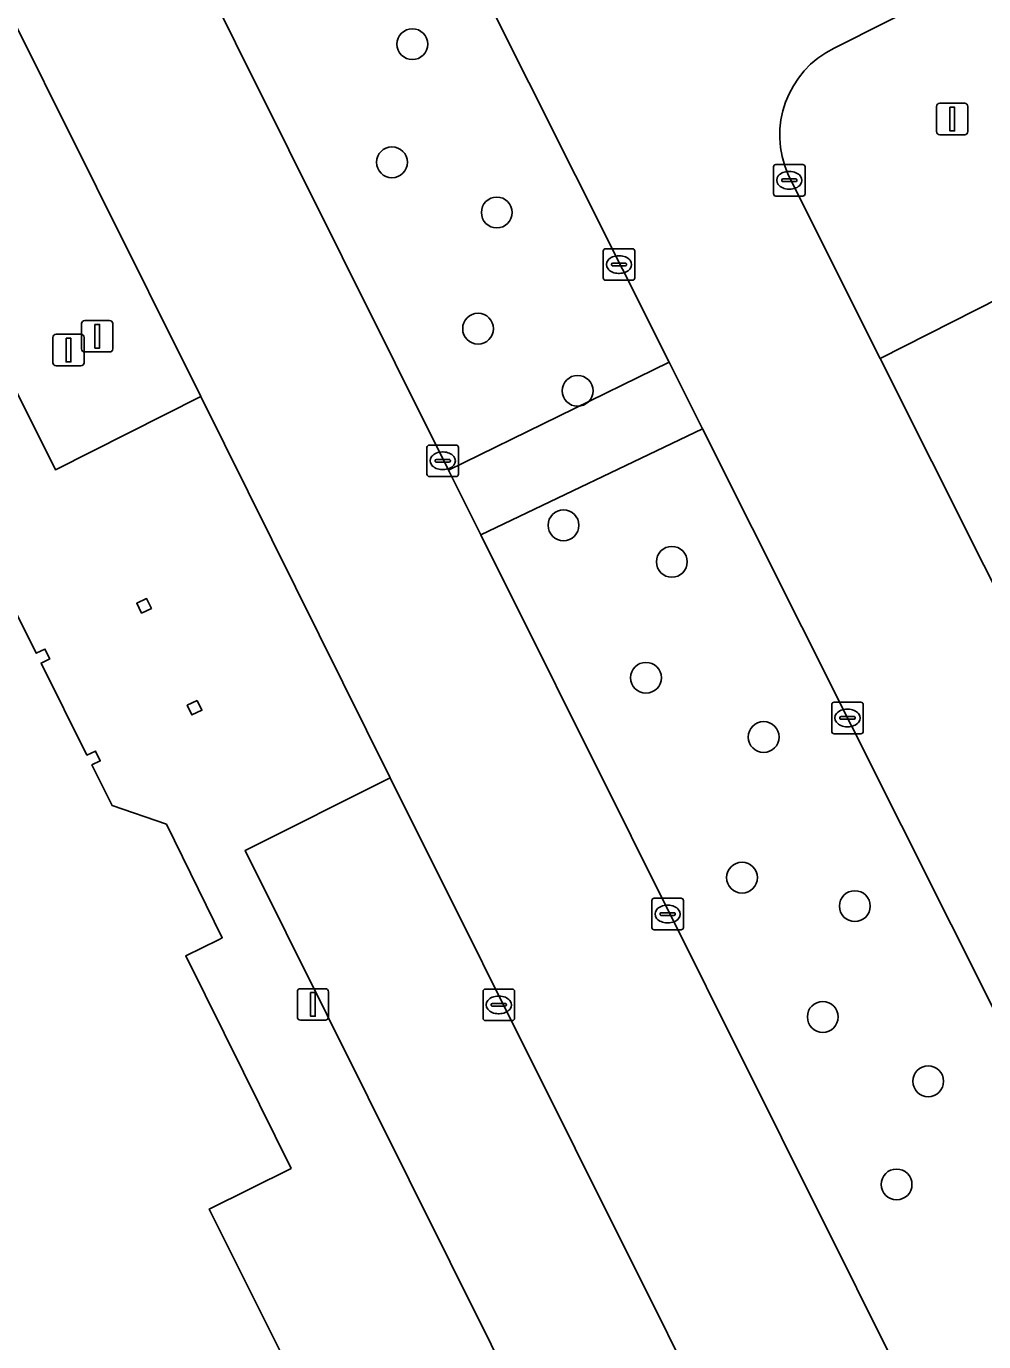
# Model space of a CAD drawing. Extents: x 158455 to 159797, y 387218 to 388672.
# Drawn here: x 159036.63 to 159067.02, y 387571.96 to 387613.68 of the extents above; entities that cross this region are included whole.
import ezdxf

# ---------------------------------------------------------------- set-up
doc = ezdxf.new("R2010")
doc.units = 0
for name, color, linetype in [('IMGEO_Berm_groen', 7, 'Continuous'), ('IMGEO_Boom', 7, 'Continuous'), ('IMGEO_Erf', 7, 'Continuous'), ('IMGEO_Kolk', 7, 'Continuous'), ('IMGEO_Lichtmast', 7, 'Continuous'), ('IMGEO_Pand', 7, 'Continuous'), ('IMGEO_Parkeervlak_open', 7, 'Continuous'), ('IMGEO_Rijbaan_lokaal_open', 7, 'Continuous'), ('IMGEO_Voetpad_open', 7, 'Continuous')]:
    doc.layers.add(name, color=color, linetype=linetype)

msp = doc.modelspace()

# ---------------------------------------------------------------- linework, layer by layer
at = {"layer": 'IMGEO_Berm_groen'}
msp.add_lwpolyline([(159036.238, 387644.461), (159036.145, 387646.208), (159031.955, 387646.01), (159031.892, 387647.226), (159026.374, 387647.012), (159050.035, 387599.601), (159057.036, 387603.022)], close=True, dxfattribs=at)
for points in [[(159058.095, 387600.913), (159051.06, 387597.547), (159065.368, 387568.879)], [(159072.299, 387572.612), (159058.095, 387600.913)]]:
    msp.add_lwpolyline(points, dxfattribs=at)
at = {"layer": 'IMGEO_Boom'}
for centre in [(159048.884, 387613.109), (159048.236, 387609.364), (159051.563, 387607.77), (159050.97, 387604.086), (159054.13, 387602.115), (159053.681, 387597.85), (159057.119, 387596.691), (159056.298, 387593.014), (159060.032, 387591.134), (159059.346, 387586.675), (159062.927, 387585.772), (159061.909, 387582.257), (159065.255, 387580.216), (159064.251, 387576.944)]:
    msp.add_circle(centre, 0.489, dxfattribs=at)
at = {"layer": 'IMGEO_Erf'}
for points in [[(159073.295, 387518.294), (159075.522, 387513.904), (159075.753, 387513.481), (159123.804, 387542.953), (159124.32, 387544.942), (159122.765, 387547.967), (159083.772, 387623.807), (159062.271, 387612.98)], [(159060.812, 387608.966), (159063.729, 387603.144), (159068.305, 387605.454), (159086.398, 387569.437), (159081.795, 387567.14), (159078.459, 387565.459), (159080.788, 387560.866), (159065.015, 387552.921), (159062.684, 387557.498), (159059.329, 387555.828)]]:
    msp.add_lwpolyline(points, dxfattribs=at)
msp.add_arc((159063.614, 387610.22), 3.07, 115.9506, 204.0992, dxfattribs=at)
at = {"layer": 'IMGEO_Kolk'}
for p, q in [((159060.346, 387608.366), (159060.346, 387609.218)), ((159060.421, 387609.292), (159061.273, 387609.292)), ((159060.834, 387609.072), (159060.859, 387609.072)), ((159061.347, 387609.218), (159061.347, 387608.366)), ((159060.605, 387608.786), (159060.605, 387608.798)), ((159061.043, 387608.749), (159060.645, 387608.749)), ((159060.648, 387608.835), (159061.046, 387608.835)), ((159061.089, 387608.798), (159061.089, 387608.786)), ((159061.273, 387608.292), (159060.421, 387608.292)), ((159060.857, 387608.512), (159060.832, 387608.512)), ((159055.017, 387606.62), (159055.869, 387606.62)), ((159054.942, 387605.694), (159054.942, 387606.546)), ((159055.244, 387606.163), (159055.642, 387606.163)), ((159055.43, 387606.4), (159055.455, 387606.4)), ((159055.943, 387606.546), (159055.943, 387605.694)), ((159055.201, 387606.114), (159055.201, 387606.126)), ((159055.639, 387606.077), (159055.241, 387606.077)), ((159055.453, 387605.84), (159055.428, 387605.84)), ((159055.685, 387606.126), (159055.685, 387606.114)), ((159055.869, 387605.62), (159055.017, 387605.62)), ((159049.348, 387599.47), (159049.348, 387600.322)), ((159049.423, 387600.396), (159050.275, 387600.396)), ((159050.349, 387600.322), (159050.349, 387599.47)), ((159049.607, 387599.89), (159049.607, 387599.902)), ((159049.65, 387599.939), (159050.048, 387599.939)), ((159049.836, 387600.176), (159049.861, 387600.176)), ((159050.091, 387599.902), (159050.091, 387599.89)), ((159050.045, 387599.853), (159049.647, 387599.853)), ((159049.859, 387599.616), (159049.834, 387599.616)), ((159050.275, 387599.396), (159049.423, 387599.396)), ((159062.193, 387591.313), (159062.193, 387592.165)), ((159062.268, 387592.239), (159063.12, 387592.239)), ((159062.681, 387592.019), (159062.706, 387592.019)), ((159063.194, 387592.165), (159063.194, 387591.313)), ((159062.452, 387591.733), (159062.452, 387591.745)), ((159062.89, 387591.696), (159062.492, 387591.696)), ((159062.495, 387591.782), (159062.893, 387591.782)), ((159062.936, 387591.745), (159062.936, 387591.733)), ((159063.12, 387591.239), (159062.268, 387591.239)), ((159062.704, 387591.459), (159062.679, 387591.459)), ((159056.485, 387585.094), (159056.485, 387585.946)), ((159056.56, 387586.02), (159057.412, 387586.02)), ((159056.973, 387585.8), (159056.998, 387585.8)), ((159057.486, 387585.946), (159057.486, 387585.094)), ((159056.744, 387585.514), (159056.744, 387585.526)), ((159057.182, 387585.477), (159056.784, 387585.477)), ((159056.787, 387585.563), (159057.185, 387585.563)), ((159057.228, 387585.526), (159057.228, 387585.514)), ((159057.412, 387585.02), (159056.56, 387585.02)), ((159056.996, 387585.24), (159056.971, 387585.24)), ((159051.127, 387582.213), (159051.127, 387583.065)), ((159051.202, 387583.139), (159052.054, 387583.139)), ((159051.615, 387582.919), (159051.64, 387582.919)), ((159052.128, 387583.065), (159052.128, 387582.213)), ((159051.386, 387582.633), (159051.386, 387582.645)), ((159051.824, 387582.596), (159051.426, 387582.596)), ((159051.429, 387582.682), (159051.827, 387582.682)), ((159051.87, 387582.645), (159051.87, 387582.633)), ((159052.054, 387582.139), (159051.202, 387582.139)), ((159051.638, 387582.359), (159051.613, 387582.359))]:
    msp.add_line(p, q, dxfattribs=at)
for points in [[(159060.346, 387608.366), (159060.346, 387609.218)], [(159060.421, 387609.292), (159061.273, 387609.292)], [(159061.347, 387609.218), (159061.347, 387608.366)], [(159061.273, 387608.292), (159060.421, 387608.292)], [(159055.017, 387606.62), (159055.869, 387606.62)], [(159054.942, 387605.694), (159054.942, 387606.546)], [(159055.943, 387606.546), (159055.943, 387605.694)], [(159055.869, 387605.62), (159055.017, 387605.62)], [(159049.348, 387599.47), (159049.348, 387600.322)], [(159049.423, 387600.396), (159050.275, 387600.396)], [(159050.349, 387600.322), (159050.349, 387599.47)], [(159050.275, 387599.396), (159049.423, 387599.396)], [(159062.193, 387591.313), (159062.193, 387592.165)], [(159062.268, 387592.239), (159063.12, 387592.239)], [(159063.194, 387592.165), (159063.194, 387591.313)], [(159063.12, 387591.239), (159062.268, 387591.239)], [(159056.485, 387585.094), (159056.485, 387585.946)], [(159056.56, 387586.02), (159057.412, 387586.02)], [(159057.486, 387585.946), (159057.486, 387585.094)], [(159057.412, 387585.02), (159056.56, 387585.02)], [(159051.127, 387582.213), (159051.127, 387583.065)], [(159051.202, 387583.139), (159052.054, 387583.139)], [(159052.128, 387583.065), (159052.128, 387582.213)], [(159052.054, 387582.139), (159051.202, 387582.139)]]:
    msp.add_lwpolyline(points, dxfattribs=at)
for centre, radius, start, end in [((159060.423, 387609.216), 0.0765, 91.552, 178.448), ((159060.423, 387609.216), 0.0765, 91.552, 178.448), ((159061.271, 387609.216), 0.0765, 1.552, 88.448), ((159061.271, 387609.216), 0.0765, 1.552, 88.448), ((159060.645, 387608.795), 0.0403, 85.8775, 175.7526), ((159060.642, 387608.785), 0.0366, 178.938, 274.7102), ((159061.046, 387608.792), 0.043, 264.8664, 352.4533), ((159061.05, 387608.797), 0.0386, 1.7309, 96.639), ((159060.423, 387608.368), 0.0765, 181.552, 268.448), ((159060.423, 387608.368), 0.0765, 181.552, 268.448), ((159061.271, 387608.368), 0.0765, 271.552, 358.448), ((159061.271, 387608.368), 0.0765, 271.552, 358.448), ((159055.019, 387606.544), 0.0765, 91.552, 178.448), ((159055.019, 387606.544), 0.0765, 91.552, 178.448), ((159055.867, 387606.544), 0.0765, 1.552, 88.448), ((159055.867, 387606.544), 0.0765, 1.552, 88.448), ((159055.241, 387606.123), 0.0403, 85.8775, 175.7526), ((159055.646, 387606.125), 0.0386, 1.7309, 96.639), ((159055.238, 387606.113), 0.0366, 178.938, 274.7102), ((159055.642, 387606.12), 0.043, 264.8664, 352.4533), ((159055.019, 387605.696), 0.0765, 181.552, 268.448), ((159055.019, 387605.696), 0.0765, 181.552, 268.448), ((159055.867, 387605.696), 0.0765, 271.552, 358.448), ((159055.867, 387605.696), 0.0765, 271.552, 358.448), ((159049.425, 387600.32), 0.0765, 91.552, 178.448), ((159049.425, 387600.32), 0.0765, 91.552, 178.448), ((159050.273, 387600.32), 0.0765, 1.552, 88.448), ((159050.273, 387600.32), 0.0765, 1.552, 88.448), ((159049.647, 387599.899), 0.0403, 85.8775, 175.7526), ((159049.644, 387599.889), 0.0366, 178.938, 274.7102), ((159050.048, 387599.896), 0.043, 264.8664, 352.4533), ((159050.052, 387599.901), 0.0386, 1.7309, 96.639), ((159049.425, 387599.472), 0.0765, 181.552, 268.448), ((159049.425, 387599.472), 0.0765, 181.552, 268.448), ((159050.273, 387599.472), 0.0765, 271.552, 358.448), ((159050.273, 387599.472), 0.0765, 271.552, 358.448), ((159062.27, 387592.163), 0.0765, 91.552, 178.448), ((159062.27, 387592.163), 0.0765, 91.552, 178.448), ((159063.118, 387592.163), 0.0765, 1.552, 88.448), ((159063.118, 387592.163), 0.0765, 1.552, 88.448), ((159062.492, 387591.742), 0.0403, 85.8775, 175.7526), ((159062.489, 387591.732), 0.0366, 178.938, 274.7102), ((159062.893, 387591.739), 0.043, 264.8664, 352.4533), ((159062.897, 387591.744), 0.0386, 1.7309, 96.639), ((159062.27, 387591.315), 0.0765, 181.552, 268.448), ((159062.27, 387591.315), 0.0765, 181.552, 268.448), ((159063.118, 387591.315), 0.0765, 271.552, 358.448), ((159063.118, 387591.315), 0.0765, 271.552, 358.448), ((159056.562, 387585.944), 0.0765, 91.552, 178.448), ((159056.562, 387585.944), 0.0765, 91.552, 178.448), ((159057.41, 387585.944), 0.0765, 1.552, 88.448), ((159057.41, 387585.944), 0.0765, 1.552, 88.448), ((159056.784, 387585.523), 0.0403, 85.8775, 175.7526), ((159056.781, 387585.513), 0.0366, 178.938, 274.7102), ((159057.185, 387585.52), 0.043, 264.8664, 352.4533), ((159057.189, 387585.525), 0.0386, 1.7309, 96.639), ((159056.562, 387585.096), 0.0765, 181.552, 268.448), ((159056.562, 387585.096), 0.0765, 181.552, 268.448), ((159057.41, 387585.096), 0.0765, 271.552, 358.448), ((159057.41, 387585.096), 0.0765, 271.552, 358.448), ((159051.204, 387583.063), 0.0765, 91.552, 178.448), ((159051.204, 387583.063), 0.0765, 91.552, 178.448), ((159052.052, 387583.063), 0.0765, 1.552, 88.448), ((159052.052, 387583.063), 0.0765, 1.552, 88.448), ((159051.426, 387582.642), 0.0403, 85.8775, 175.7526), ((159051.423, 387582.632), 0.0366, 178.938, 274.7102), ((159051.827, 387582.639), 0.043, 264.8664, 352.4533), ((159051.831, 387582.644), 0.0386, 1.7309, 96.639), ((159051.204, 387582.215), 0.0765, 181.552, 268.448), ((159051.204, 387582.215), 0.0765, 181.552, 268.448), ((159052.052, 387582.215), 0.0765, 271.552, 358.448), ((159052.052, 387582.215), 0.0765, 271.552, 358.448)]:
    msp.add_arc(centre, radius, start, end, dxfattribs=at)
for centre, major_axis, ratio, start_param, end_param in [((159060.833, 387608.792), (-0.387, 0.002), 0.722429, 4.712389, 7.853982), ((159060.858, 387608.792), (-0.39, 0.002), 0.717154, 1.570796, 4.712389), ((159055.429, 387606.12), (-0.387, 0.002), 0.722429, 4.712389, 7.853982), ((159055.454, 387606.12), (-0.39, 0.002), 0.717154, 1.570796, 4.712389), ((159049.835, 387599.896), (-0.387, 0.002), 0.722429, 4.712389, 7.853982), ((159049.86, 387599.896), (-0.39, 0.002), 0.717154, 1.570796, 4.712389), ((159062.68, 387591.739), (-0.387, 0.002), 0.722429, 4.712389, 7.853982), ((159062.705, 387591.739), (-0.39, 0.002), 0.717154, 1.570796, 4.712389), ((159056.972, 387585.52), (-0.387, 0.002), 0.722429, 4.712389, 7.853982), ((159056.997, 387585.52), (-0.39, 0.002), 0.717154, 1.570796, 4.712389), ((159051.614, 387582.639), (-0.387, 0.002), 0.722429, 4.712389, 7.853982), ((159051.639, 387582.639), (-0.39, 0.002), 0.717154, 1.570796, 4.712389)]:
    msp.add_ellipse(centre, major_axis=major_axis, ratio=ratio, start_param=start_param, end_param=end_param, dxfattribs=at)
at = {"layer": 'IMGEO_Lichtmast'}
for p, q in [((159065.623, 387611.236), (159066.413, 387611.236)), ((159066.413, 387611.236), (159065.623, 387611.236)), ((159065.523, 387610.336), (159065.523, 387611.136)), ((159065.523, 387611.136), (159065.523, 387610.336)), ((159066.513, 387611.136), (159066.513, 387610.336)), ((159066.513, 387610.336), (159066.513, 387611.136)), ((159066.413, 387610.236), (159065.623, 387610.236)), ((159065.623, 387610.236), (159066.413, 387610.236)), ((159038.388, 387603.448), (159038.388, 387604.248)), ((159038.388, 387604.248), (159038.388, 387603.448)), ((159038.488, 387604.348), (159039.278, 387604.348)), ((159039.278, 387604.348), (159038.488, 387604.348)), ((159039.378, 387604.248), (159039.378, 387603.448)), ((159039.378, 387603.448), (159039.378, 387604.248)), ((159037.477, 387603.008), (159037.477, 387603.808)), ((159037.477, 387603.808), (159037.477, 387603.008)), ((159037.577, 387603.908), (159038.367, 387603.908)), ((159038.367, 387603.908), (159037.577, 387603.908)), ((159038.467, 387603.808), (159038.467, 387603.008)), ((159038.467, 387603.008), (159038.467, 387603.808)), ((159039.278, 387603.348), (159038.488, 387603.348)), ((159038.488, 387603.348), (159039.278, 387603.348)), ((159038.367, 387602.908), (159037.577, 387602.908)), ((159037.577, 387602.908), (159038.367, 387602.908)), ((159045.234, 387582.253), (159045.234, 387583.053)), ((159045.234, 387583.053), (159045.234, 387582.253)), ((159045.334, 387583.153), (159046.124, 387583.153)), ((159046.124, 387583.153), (159045.334, 387583.153)), ((159046.224, 387583.053), (159046.224, 387582.253)), ((159046.224, 387582.253), (159046.224, 387583.053)), ((159046.124, 387582.153), (159045.334, 387582.153)), ((159045.334, 387582.153), (159046.124, 387582.153))]:
    msp.add_line(p, q, dxfattribs=at)
for points in [[(159065.943, 387611.111), (159066.093, 387611.111), (159066.093, 387610.361), (159065.943, 387610.361), (159065.943, 387611.111)], [(159038.808, 387604.223), (159038.958, 387604.223), (159038.958, 387603.473), (159038.808, 387603.473), (159038.808, 387604.223)], [(159037.897, 387603.783), (159038.047, 387603.783), (159038.047, 387603.033), (159037.897, 387603.033), (159037.897, 387603.783)], [(159045.654, 387583.028), (159045.804, 387583.028), (159045.804, 387582.278), (159045.654, 387582.278), (159045.654, 387583.028)]]:
    msp.add_lwpolyline(points, dxfattribs=at)
for centre, start, end in [((159065.623, 387611.136), 90, 180), ((159065.623, 387611.136), 90, 180), ((159066.413, 387611.136), 0, 90), ((159066.413, 387611.136), 360, 90), ((159065.623, 387610.336), 180, 270), ((159065.623, 387610.336), 180, 270), ((159066.413, 387610.336), 270, 0), ((159066.413, 387610.336), 270, 0), ((159038.488, 387604.248), 90, 180), ((159038.488, 387604.248), 90, 180), ((159039.278, 387604.248), 0, 90), ((159039.278, 387604.248), 360, 90), ((159037.577, 387603.808), 90, 180), ((159037.577, 387603.808), 90, 180), ((159038.367, 387603.808), 0, 90), ((159038.367, 387603.808), 360, 90), ((159038.488, 387603.448), 180, 270), ((159038.488, 387603.448), 180, 270), ((159039.278, 387603.448), 270, 0), ((159039.278, 387603.448), 270, 0), ((159037.577, 387603.008), 180, 270), ((159037.577, 387603.008), 180, 270), ((159038.367, 387603.008), 270, 0), ((159038.367, 387603.008), 270, 0), ((159045.334, 387583.053), 90, 180), ((159045.334, 387583.053), 90, 180), ((159046.124, 387583.053), 0, 90), ((159046.124, 387583.053), 360, 90), ((159045.334, 387582.253), 180, 270), ((159045.334, 387582.253), 180, 270), ((159046.124, 387582.253), 270, 0), ((159046.124, 387582.253), 270, 0)]:
    msp.add_arc(centre, 0.1, start, end, dxfattribs=at)
at = {"layer": 'IMGEO_Pand'}
msp.add_lwpolyline([(159058.387, 387518.146), (159035.885, 387563.273), (159046.292, 387568.445), (159042.437, 387576.164), (159045.036, 387577.453), (159043.522, 387580.505), (159041.691, 387584.196), (159042.727, 387584.706), (159042.849, 387584.766), (159041.077, 387588.368), (159039.354, 387588.968), (159038.713, 387590.252), (159038.979, 387590.375), (159038.833, 387590.689), (159038.558, 387590.562), (159037.103, 387593.478), (159037.375, 387593.611), (159037.223, 387593.924), (159036.947, 387593.79), (159024.254, 387619.231)], dxfattribs=at)
for points in [[(159040.601, 387595.213), (159040.449, 387595.528), (159040.14, 387595.379), (159040.292, 387595.064)], [(159042.06, 387592.296), (159041.742, 387592.144), (159041.891, 387591.835), (159042.208, 387591.986)]]:
    msp.add_lwpolyline(points, close=True, dxfattribs=at)
at = {"layer": 'IMGEO_Parkeervlak_open'}
for points in [[(159042.17, 387601.935), (159018.981, 387648.425), (159014.372, 387646.136), (159037.554, 387599.613)], [(159063.729, 387603.144), (159081.795, 387567.14), (159086.398, 387569.437), (159068.305, 387605.454)], [(159043.577, 387587.533), (159055.289, 387564.036), (159059.923, 387566.332), (159048.183, 387589.84)]]:
    msp.add_lwpolyline(points, close=True, dxfattribs=at)
at = {"layer": 'IMGEO_Rijbaan_lokaal_open'}
for points in [[(159016.32, 387653.549), (159017.451, 387651.175), (159018.981, 387648.425), (159042.17, 387601.935), (159048.183, 387589.84), (159059.923, 387566.332), (159060.876, 387564.44)], [(159054.656, 387621.191), (159052.206, 387626.058), (159043.202, 387644.022), (159042.221, 387645.918), (159042.168, 387647.445), (159036.101, 387647.097), (159036.145, 387646.208), (159036.238, 387644.461), (159057.036, 387603.022), (159058.095, 387600.913), (159072.299, 387572.612)], [(159065.368, 387568.879), (159051.06, 387597.547), (159050.035, 387599.601), (159026.374, 387647.012)], [(159062.271, 387612.98), (159083.772, 387623.807), (159080.094, 387630.961), (159058.563, 387620.036)], [(159059.329, 387555.828), (159062.684, 387557.498), (159078.459, 387565.459), (159081.795, 387567.14), (159063.729, 387603.144), (159060.812, 387608.966)]]:
    msp.add_lwpolyline(points, dxfattribs=at)
msp.add_lwpolyline([(159058.095, 387600.913), (159057.036, 387603.022), (159050.035, 387599.601), (159051.06, 387597.547)], close=True, dxfattribs=at)
msp.add_arc((159063.614, 387610.22), 3.07, 115.9506, 204.0992, dxfattribs=at)
at = {"layer": 'IMGEO_Voetpad_open'}
for points in [[(159060.876, 387564.44), (159059.923, 387566.332), (159055.289, 387564.036), (159043.577, 387587.533), (159048.183, 387589.84), (159042.17, 387601.935), (159037.554, 387599.613), (159014.372, 387646.136), (159018.981, 387648.425), (159017.451, 387651.175), (159016.32, 387653.549)], [(159024.254, 387619.231), (159036.947, 387593.79), (159037.223, 387593.924), (159037.375, 387593.611), (159037.103, 387593.478), (159038.558, 387590.562), (159038.833, 387590.689), (159038.979, 387590.375), (159038.713, 387590.252), (159039.354, 387588.968), (159041.077, 387588.368), (159042.849, 387584.766), (159042.727, 387584.706), (159041.691, 387584.196), (159043.522, 387580.505), (159045.036, 387577.453), (159042.437, 387576.164), (159046.292, 387568.445), (159035.885, 387563.273), (159058.387, 387518.146)]]:
    msp.add_lwpolyline(points, dxfattribs=at)
for points in [[(159040.14, 387595.379), (159040.449, 387595.528), (159040.601, 387595.213), (159040.292, 387595.064)], [(159042.06, 387592.296), (159042.208, 387591.986), (159041.891, 387591.835), (159041.742, 387592.144)]]:
    msp.add_lwpolyline(points, close=True, dxfattribs=at)

doc.saveas('drawing.dxf')
